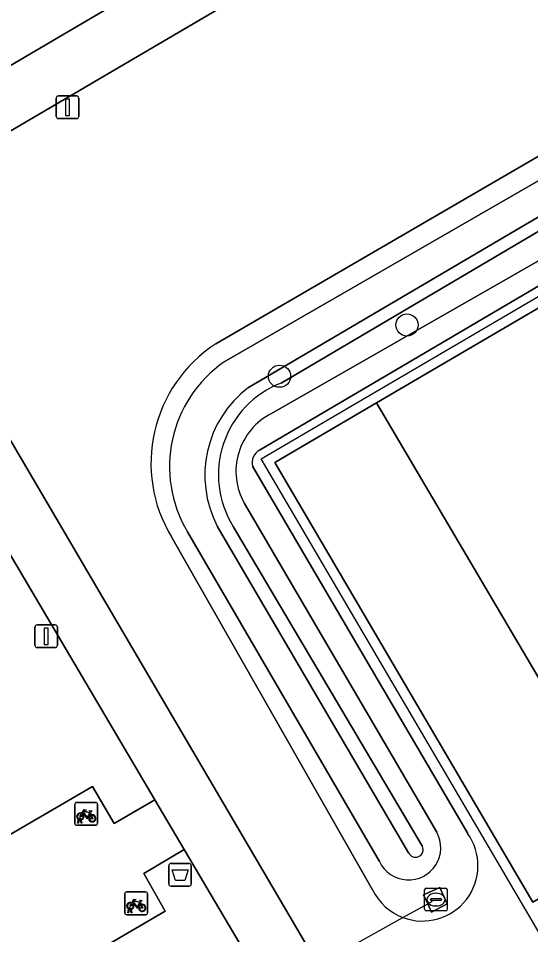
# Model space of a CAD drawing. Extents: x 158352 to 159489, y 383828 to 384603.
# Drawn here: x 158602.14 to 158624.68, y 384130.85 to 384171.2 of the extents above; entities that cross this region are included whole.
import ezdxf

# ---------------------------------------------------------------- set-up
doc = ezdxf.new("R2010")
doc.units = 0
for name, color, linetype in [('IMGEO_Afvalbak', 7, 'Continuous'), ('IMGEO_Boom', 7, 'Continuous'), ('IMGEO_Duiker', 7, 'Continuous'), ('IMGEO_Fietsenrek', 7, 'Continuous'), ('IMGEO_Groenvoorziening', 7, 'Continuous'), ('IMGEO_Hek', 7, 'Continuous'), ('IMGEO_Kolk', 7, 'Continuous'), ('IMGEO_Lichtmast', 7, 'Continuous'), ('IMGEO_Oever', 7, 'Continuous'), ('IMGEO_Parkeervlak_halfverhard', 7, 'Continuous'), ('IMGEO_Rijbaan_lokaal_open', 7, 'Continuous'), ('IMGEO_Voetgangersgebied_gesloten', 7, 'Continuous'), ('IMGEO_Voetgangersgebied_open', 7, 'Continuous'), ('IMGEO_Voetpad_gesloten', 7, 'Continuous'), ('IMGEO_Voetpad_onverhard', 7, 'Continuous'), ('IMGEO_Waterloop', 7, 'Continuous')]:
    doc.layers.add(name, color=color, linetype=linetype)

msp = doc.modelspace()

# ---------------------------------------------------------------- linework, layer by layer
at = {"layer": 'IMGEO_Afvalbak'}
for p, q in [((158608.761, 384133.091), (158608.761, 384133.891)), ((158608.761, 384133.891), (158608.761, 384133.091)), ((158608.861, 384133.991), (158609.651, 384133.991)), ((158609.651, 384133.991), (158608.861, 384133.991)), ((158609.751, 384133.891), (158609.751, 384133.091)), ((158609.751, 384133.091), (158609.751, 384133.891)), ((158609.651, 384132.991), (158608.861, 384132.991)), ((158608.861, 384132.991), (158609.651, 384132.991))]:
    msp.add_line(p, q, dxfattribs=at)
msp.add_lwpolyline([(158608.904, 384133.705), (158609.608, 384133.705), (158609.459, 384133.235), (158609.053, 384133.235), (158608.904, 384133.705)], dxfattribs=at)
for centre, start, end in [((158608.861, 384133.891), 90, 180), ((158608.861, 384133.891), 90, 180), ((158609.651, 384133.891), 0, 90), ((158609.651, 384133.891), 360, 90), ((158608.861, 384133.091), 180, 270), ((158608.861, 384133.091), 180, 270), ((158609.651, 384133.091), 270, 0), ((158609.651, 384133.091), 270, 0)]:
    msp.add_arc(centre, 0.1, start, end, dxfattribs=at)
at = {"layer": 'IMGEO_Boom'}
for centre in [(158619.238, 384157.7), (158613.633, 384155.442)]:
    msp.add_circle(centre, 0.489, dxfattribs=at)
at = {"layer": 'IMGEO_Duiker'}
msp.add_lwpolyline([(158610.118, 384126.636), (158610.394, 384126.789), (158611.854, 384127.601), (158613.147, 384128.32), (158615.328, 384129.532), (158619.065, 384131.609), (158620.153, 384132.213), (158620.357, 384132.327)], dxfattribs=at)
at = {"layer": 'IMGEO_Fietsenrek'}
for p, q in [((158604.624, 384135.749), (158604.624, 384136.59)), ((158604.624, 384136.59), (158604.624, 384135.749)), ((158604.699, 384136.674), (158605.54, 384136.674)), ((158605.54, 384136.674), (158604.699, 384136.674)), ((158605.624, 384136.599), (158605.624, 384135.758)), ((158605.624, 384135.758), (158605.624, 384136.599)), ((158605.311, 384136.223), (158605.347, 384136.128)), ((158604.751, 384135.758), (158604.79, 384135.918)), ((158604.82, 384135.906), (158604.785, 384135.758)), ((158604.862, 384135.93), (158604.861, 384135.934)), ((158604.903, 384135.758), (158604.869, 384135.9)), ((158604.893, 384135.941), (158604.894, 384135.934)), ((158604.901, 384135.904), (158604.936, 384135.758)), ((158605.549, 384135.674), (158604.708, 384135.674)), ((158604.708, 384135.674), (158605.549, 384135.674)), ((158604.785, 384135.758), (158604.751, 384135.758)), ((158604.936, 384135.758), (158604.903, 384135.758)), ((158606.825, 384131.808), (158606.825, 384132.649)), ((158606.825, 384132.649), (158606.825, 384131.808)), ((158606.9, 384132.733), (158607.741, 384132.733)), ((158607.741, 384132.733), (158606.9, 384132.733)), ((158607.825, 384132.658), (158607.825, 384131.817)), ((158607.825, 384131.817), (158607.825, 384132.658)), ((158607.512, 384132.282), (158607.548, 384132.187)), ((158606.952, 384131.817), (158606.991, 384131.977)), ((158606.986, 384131.817), (158606.952, 384131.817)), ((158607.021, 384131.965), (158606.986, 384131.817)), ((158607.063, 384131.989), (158607.062, 384131.993)), ((158607.104, 384131.817), (158607.07, 384131.959)), ((158607.094, 384132), (158607.095, 384131.993)), ((158607.102, 384131.963), (158607.137, 384131.817)), ((158607.137, 384131.817), (158607.104, 384131.817)), ((158607.75, 384131.733), (158606.909, 384131.733)), ((158606.909, 384131.733), (158607.75, 384131.733))]:
    msp.add_line(p, q, dxfattribs=at)
for points in [[(158604.937, 384136.2), (158605.032, 384136.364), (158605.118, 384136.35), (158605.12, 384136.341), (158605.064, 384136.33), (158605.037, 384136.285), (158605.293, 384136.244)], [(158605.233, 384135.956), (158605.183, 384135.956), (158604.992, 384136.207), (158604.973, 384136.175)], [(158605.28, 384136.219), (158605.023, 384136.26), (158605.006, 384136.231), (158605.173, 384136.011), (158605.28, 384136.219)], [(158605.328, 384136.121), (158605.298, 384136.198), (158605.189, 384135.98), (158605.232, 384135.98)], [(158605.293, 384136.244), (158605.318, 384136.293), (158605.312, 384136.297), (158605.289, 384136.301), (158605.277, 384136.308), (158605.276, 384136.311), (158605.278, 384136.316), (158605.373, 384136.301), (158605.375, 384136.291), (158605.365, 384136.278), (158605.353, 384136.272), (158605.339, 384136.278), (158605.311, 384136.223)], [(158604.958, 384136.148), (158604.906, 384136.058), (158604.866, 384136.033), (158604.867, 384136.08), (158604.922, 384136.174)], [(158605.262, 384135.98), (158605.382, 384135.979), (158605.338, 384136.093)], [(158605.358, 384136.1), (158605.413, 384135.955), (158605.263, 384135.955)], [(158607.159, 384132.207), (158607.107, 384132.117), (158607.067, 384132.092), (158607.068, 384132.139), (158607.123, 384132.233)], [(158607.138, 384132.259), (158607.233, 384132.423), (158607.319, 384132.409), (158607.321, 384132.4), (158607.265, 384132.389), (158607.238, 384132.344), (158607.494, 384132.303)], [(158607.434, 384132.015), (158607.384, 384132.015), (158607.193, 384132.266), (158607.174, 384132.234)], [(158607.481, 384132.278), (158607.224, 384132.319), (158607.207, 384132.29), (158607.374, 384132.07), (158607.481, 384132.278)], [(158607.529, 384132.18), (158607.499, 384132.257), (158607.39, 384132.039), (158607.433, 384132.039)], [(158607.463, 384132.039), (158607.583, 384132.038), (158607.539, 384132.152)], [(158607.559, 384132.159), (158607.614, 384132.014), (158607.464, 384132.014)], [(158607.494, 384132.303), (158607.519, 384132.352), (158607.513, 384132.356), (158607.49, 384132.36), (158607.478, 384132.367), (158607.477, 384132.37), (158607.479, 384132.375), (158607.574, 384132.36), (158607.576, 384132.35), (158607.566, 384132.337), (158607.554, 384132.331), (158607.54, 384132.337), (158607.512, 384132.282)]]:
    msp.add_lwpolyline(points, dxfattribs=at)
for centre, radius, start, end in [((158604.702, 384136.596), 0.0779, 92.4484, 184.2845), ((158604.702, 384136.596), 0.0779, 92.4484, 184.2845), ((158605.546, 384136.596), 0.0779, 2.4484, 94.2845), ((158605.546, 384136.596), 0.0779, 2.4484, 94.2845), ((158604.864, 384136.059), 0.159, 62.6766, 242.1369), ((158604.864, 384136.059), 0.129, 63.3192, 238.903), ((158604.844, 384135.93), 0.0499, 12.8025, 158.6934), ((158604.864, 384136.059), 0.159, 253.9967, 271.7867), ((158604.844, 384135.93), 0.0174, 12.8025, 163.4502), ((158604.864, 384136.059), 0.129, 253.415, 269.0204), ((158604.864, 384136.059), 0.129, 283.6043, 43.4302), ((158604.864, 384136.059), 0.159, 283.5766, 46.6042), ((158605.391, 384135.975), 0.159, 113.3408, 178.3217), ((158605.391, 384135.975), 0.159, 187.0065, 105.7708), ((158605.391, 384135.975), 0.129, 113.923, 177.9556), ((158605.391, 384135.975), 0.129, 188.6715, 104.5883), ((158604.702, 384135.752), 0.0779, 182.4484, 274.2845), ((158604.702, 384135.752), 0.0779, 182.4484, 274.2845), ((158605.546, 384135.752), 0.0779, 272.4484, 4.2845), ((158605.546, 384135.752), 0.0779, 272.4484, 4.2845), ((158606.903, 384132.655), 0.0779, 92.4484, 184.2845), ((158606.903, 384132.655), 0.0779, 92.4484, 184.2845), ((158607.747, 384132.655), 0.0779, 2.4484, 94.2845), ((158607.747, 384132.655), 0.0779, 2.4484, 94.2845), ((158607.065, 384132.118), 0.159, 62.6766, 242.1369), ((158607.065, 384132.118), 0.129, 63.3192, 238.903), ((158607.065, 384132.118), 0.129, 283.6043, 43.4302), ((158607.065, 384132.118), 0.159, 283.5766, 46.6042), ((158607.592, 384132.034), 0.159, 113.3408, 178.3217), ((158607.592, 384132.034), 0.159, 187.0065, 105.7708), ((158607.592, 384132.034), 0.129, 113.923, 177.9556), ((158607.592, 384132.034), 0.129, 188.6715, 104.5883), ((158606.903, 384131.811), 0.0779, 182.4484, 274.2845), ((158606.903, 384131.811), 0.0779, 182.4484, 274.2845), ((158607.045, 384131.989), 0.0499, 12.8025, 158.6934), ((158607.065, 384132.118), 0.159, 253.9967, 271.7867), ((158607.045, 384131.989), 0.0174, 12.8025, 163.4502), ((158607.065, 384132.118), 0.129, 253.415, 269.0204), ((158607.747, 384131.811), 0.0779, 272.4484, 4.2845), ((158607.747, 384131.811), 0.0779, 272.4484, 4.2845)]:
    msp.add_arc(centre, radius, start, end, dxfattribs=at)
at = {"layer": 'IMGEO_Groenvoorziening'}
for points in [[(158498.856, 384178.341), (158472.946, 384206.301), (158503.103, 384169.754), (158530.461, 384149.243), (158546.285, 384137.38), (158549.929, 384134.698), (158557.496, 384129.044), (158578.513, 384113.34), (158591.096, 384113.755), (158614.019, 384126.843), (158613.147, 384128.32), (158609.435, 384134.61), (158607.663, 384133.55), (158608.603, 384131.895), (158594.234, 384123.492), (158591.008, 384128.981), (158605.408, 384137.374), (158606.353, 384135.756), (158608.149, 384136.788), (158593.579, 384161.476), (158582.059, 384154.672)], [(158580.69, 384156.769), (158592.326, 384163.601), (158579.699, 384184.995), (158582.011, 384186.356), (158594.591, 384164.9), (158635.788, 384189.133), (158651.16, 384198.181)], [(158637.107, 384186.986), (158595.847, 384162.757), (158615.328, 384129.532)], [(158610.828, 384156.868), (158638.823, 384173.175)], [(158641.142, 384168.903), (158612.754, 384152.185)], [(158627.25, 384128.441), (158631.474, 384130.937), (158631.602, 384131.012), (158629.293, 384134.929), (158624.772, 384132.289), (158613.424, 384151.641), (158617.898, 384154.264), (158636.931, 384165.422), (158641.406, 384168.045), (158652.635, 384148.606), (158652.765, 384148.381), (158653.347, 384148.723), (158653.864, 384149.026), (158653.807, 384149.125), (158681.045, 384164.988)], [(158612.45, 384151.477), (158621.911, 384135.31)], [(158617.729, 384132.822), (158608.895, 384148.341)]]:
    msp.add_lwpolyline(points, dxfattribs=at)
for centre, radius, start, end in [((158614.254, 384151.609), 6.277, 123.0794, 211.3754), ((158613.042, 384151.642), 0.615, 117.9615, 195.5633), ((158619.922, 384133.895), 2.441, 249.4413, 35.4395), ((158619.919, 384133.892), 2.438, 206.0403, 249.4849)]:
    msp.add_arc(centre, radius, start, end, dxfattribs=at)
at = {"layer": 'IMGEO_Hek'}
msp.add_lwpolyline([(158625.25, 384130.618), (158612.825, 384151.801), (158641.58, 384168.663), (158653.347, 384148.723)], dxfattribs=at)
at = {"layer": 'IMGEO_Kolk'}
for p, q in [((158620.015, 384131.974), (158620.015, 384132.826)), ((158620.09, 384132.9), (158620.942, 384132.9)), ((158620.503, 384132.68), (158620.528, 384132.68)), ((158621.016, 384132.826), (158621.016, 384131.974)), ((158620.274, 384132.394), (158620.274, 384132.406)), ((158620.712, 384132.357), (158620.314, 384132.357)), ((158620.317, 384132.443), (158620.715, 384132.443)), ((158620.758, 384132.406), (158620.758, 384132.394)), ((158620.942, 384131.9), (158620.09, 384131.9)), ((158620.526, 384132.12), (158620.501, 384132.12))]:
    msp.add_line(p, q, dxfattribs=at)
for points in [[(158620.015, 384131.974), (158620.015, 384132.826)], [(158620.09, 384132.9), (158620.942, 384132.9)], [(158621.016, 384132.826), (158621.016, 384131.974)], [(158620.942, 384131.9), (158620.09, 384131.9)]]:
    msp.add_lwpolyline(points, dxfattribs=at)
for centre, radius, start, end in [((158620.092, 384132.824), 0.0765, 91.552, 178.448), ((158620.092, 384132.824), 0.0765, 91.552, 178.448), ((158620.94, 384132.824), 0.0765, 1.552, 88.448), ((158620.94, 384132.824), 0.0765, 1.552, 88.448), ((158620.314, 384132.403), 0.0403, 85.8775, 175.7526), ((158620.311, 384132.393), 0.0366, 178.938, 274.7102), ((158620.715, 384132.4), 0.043, 264.8664, 352.4533), ((158620.719, 384132.405), 0.0386, 1.7309, 96.639), ((158620.092, 384131.976), 0.0765, 181.552, 268.448), ((158620.092, 384131.976), 0.0765, 181.552, 268.448), ((158620.94, 384131.976), 0.0765, 271.552, 358.448), ((158620.94, 384131.976), 0.0765, 271.552, 358.448)]:
    msp.add_arc(centre, radius, start, end, dxfattribs=at)
for centre, major_axis, ratio, start_param, end_param in [((158620.502, 384132.4), (-0.387, 0.002), 0.722429, 4.712389, 7.853982), ((158620.527, 384132.4), (-0.39, 0.002), 0.717154, 1.570796, 4.712389)]:
    msp.add_ellipse(centre, major_axis=major_axis, ratio=ratio, start_param=start_param, end_param=end_param, dxfattribs=at)
at = {"layer": 'IMGEO_Lichtmast'}
for p, q in [((158603.809, 384166.882), (158603.809, 384167.682)), ((158603.809, 384167.682), (158603.809, 384166.882)), ((158603.909, 384167.782), (158604.699, 384167.782)), ((158604.699, 384167.782), (158603.909, 384167.782)), ((158604.799, 384167.682), (158604.799, 384166.882)), ((158604.799, 384166.882), (158604.799, 384167.682)), ((158604.699, 384166.782), (158603.909, 384166.782)), ((158603.909, 384166.782), (158604.699, 384166.782)), ((158602.87, 384143.594), (158602.87, 384144.394)), ((158602.87, 384144.394), (158602.87, 384143.594)), ((158602.97, 384144.494), (158603.76, 384144.494)), ((158603.76, 384144.494), (158602.97, 384144.494)), ((158603.86, 384144.394), (158603.86, 384143.594)), ((158603.86, 384143.594), (158603.86, 384144.394)), ((158603.76, 384143.494), (158602.97, 384143.494)), ((158602.97, 384143.494), (158603.76, 384143.494))]:
    msp.add_line(p, q, dxfattribs=at)
for points in [[(158604.229, 384167.657), (158604.379, 384167.657), (158604.379, 384166.907), (158604.229, 384166.907), (158604.229, 384167.657)], [(158603.29, 384144.369), (158603.44, 384144.369), (158603.44, 384143.619), (158603.29, 384143.619), (158603.29, 384144.369)]]:
    msp.add_lwpolyline(points, dxfattribs=at)
for centre, start, end in [((158603.909, 384167.682), 90, 180), ((158603.909, 384167.682), 90, 180), ((158604.699, 384167.682), 0, 90), ((158604.699, 384167.682), 360, 90), ((158603.909, 384166.882), 180, 270), ((158603.909, 384166.882), 180, 270), ((158604.699, 384166.882), 270, 0), ((158604.699, 384166.882), 270, 0), ((158602.97, 384144.394), 90, 180), ((158602.97, 384144.394), 90, 180), ((158603.76, 384144.394), 0, 90), ((158603.76, 384144.394), 360, 90), ((158602.97, 384143.594), 180, 270), ((158602.97, 384143.594), 180, 270), ((158603.76, 384143.594), 270, 0), ((158603.76, 384143.594), 270, 0)]:
    msp.add_arc(centre, 0.1, start, end, dxfattribs=at)
at = {"layer": 'IMGEO_Oever'}
for points in [[(158638.823, 384173.175), (158610.828, 384156.868)], [(158611.202, 384156.074), (158639.375, 384172.343)], [(158638.096, 384170.152), (158612.271, 384154.952)], [(158640.332, 384169.28), (158613.28, 384153.801)], [(158613.698, 384155.137), (158638.322, 384169.666)], [(158612.754, 384152.185), (158641.142, 384168.903)], [(158621.911, 384135.31), (158612.45, 384151.477)], [(158612.087, 384149.834), (158620.553, 384135.366)], [(158610.895, 384148.843), (158619.314, 384134.461)], [(158619.923, 384134.734), (158611.592, 384148.828)], [(158608.895, 384148.341), (158617.729, 384132.822)], [(158618.029, 384134.073), (158609.584, 384148.591)]]:
    msp.add_lwpolyline(points, dxfattribs=at)
msp.add_lwpolyline([(158621.008, 384132.214), (158620.321, 384131.845), (158620.153, 384132.213), (158619.972, 384132.609), (158620.693, 384132.929)], close=True, dxfattribs=at)
for centre, radius, start, end in [((158614.254, 384151.609), 6.277, 123.0794, 211.3754), ((158614.406, 384151.465), 5.614, 124.8079, 210.7904), ((158615.201, 384151.082), 4.854, 127.1367, 207.4762), ((158615.271, 384151.106), 4.327, 111.3137, 211.7674), ((158614.581, 384151.247), 2.866, 116.9891, 209.5356), ((158613.042, 384151.642), 0.615, 117.9615, 195.5633), ((158619.31, 384134.683), 1.419, 205.4618, 28.7887), ((158619.922, 384133.895), 2.441, 249.4413, 35.4395), ((158619.618, 384134.598), 0.334, 204.204, 24.087), ((158619.919, 384133.892), 2.438, 206.0403, 249.4849)]:
    msp.add_arc(centre, radius, start, end, dxfattribs=at)
at = {"layer": 'IMGEO_Parkeervlak_halfverhard'}
msp.add_lwpolyline([(158617.898, 384154.264), (158613.424, 384151.641), (158624.772, 384132.289), (158629.293, 384134.929)], close=True, dxfattribs=at)
at = {"layer": 'IMGEO_Rijbaan_lokaal_open'}
msp.add_lwpolyline([(158667.797, 384125.161), (158653.864, 384149.026), (158653.347, 384148.723), (158652.765, 384148.381), (158652.635, 384148.606), (158648.296, 384146.066), (158636.931, 384165.422), (158617.898, 384154.264), (158629.293, 384134.929), (158631.602, 384131.012), (158631.474, 384130.937), (158638.513, 384118.902)], dxfattribs=at)
at = {"layer": 'IMGEO_Voetgangersgebied_gesloten'}
msp.add_lwpolyline([(158651.16, 384198.181), (158635.788, 384189.133), (158594.591, 384164.9), (158595.847, 384162.757), (158637.107, 384186.986), (158652.612, 384196.119)], dxfattribs=at)
at = {"layer": 'IMGEO_Voetgangersgebied_open'}
msp.add_lwpolyline([(158595.847, 384162.757), (158594.591, 384164.9), (158582.011, 384186.356), (158579.699, 384184.995), (158592.326, 384163.601), (158593.579, 384161.476), (158608.149, 384136.788), (158609.435, 384134.61), (158613.147, 384128.32), (158614.019, 384126.843), (158614.274, 384126.411), (158616.425, 384127.661), (158615.328, 384129.532)], close=True, dxfattribs=at)
at = {"layer": 'IMGEO_Voetpad_gesloten'}
msp.add_lwpolyline([(158621.008, 384132.214), (158620.693, 384132.929), (158619.972, 384132.609), (158620.153, 384132.213), (158620.321, 384131.845)], close=True, dxfattribs=at)
at = {"layer": 'IMGEO_Voetpad_onverhard'}
msp.add_lwpolyline([(158609.435, 384134.61), (158608.149, 384136.788), (158606.353, 384135.756), (158605.408, 384137.374), (158591.008, 384128.981), (158594.234, 384123.492), (158608.603, 384131.895), (158607.663, 384133.55)], close=True, dxfattribs=at)
at = {"layer": 'IMGEO_Waterloop'}
for points in [[(158639.375, 384172.343), (158611.202, 384156.074)], [(158612.271, 384154.952), (158638.096, 384170.152)], [(158613.28, 384153.801), (158640.332, 384169.28)], [(158638.322, 384169.666), (158613.698, 384155.137)], [(158620.553, 384135.366), (158612.087, 384149.834)], [(158619.314, 384134.461), (158610.895, 384148.843)], [(158611.592, 384148.828), (158619.923, 384134.734)], [(158609.584, 384148.591), (158618.029, 384134.073)]]:
    msp.add_lwpolyline(points, dxfattribs=at)
for centre, radius, start, end in [((158614.406, 384151.465), 5.614, 124.8079, 210.7904), ((158615.201, 384151.082), 4.854, 127.1367, 207.4762), ((158615.271, 384151.106), 4.327, 111.3137, 211.7674), ((158614.581, 384151.247), 2.866, 116.9891, 209.5356), ((158619.31, 384134.683), 1.419, 205.4618, 28.7887), ((158619.618, 384134.598), 0.334, 204.204, 24.087)]:
    msp.add_arc(centre, radius, start, end, dxfattribs=at)

doc.saveas('drawing.dxf')
